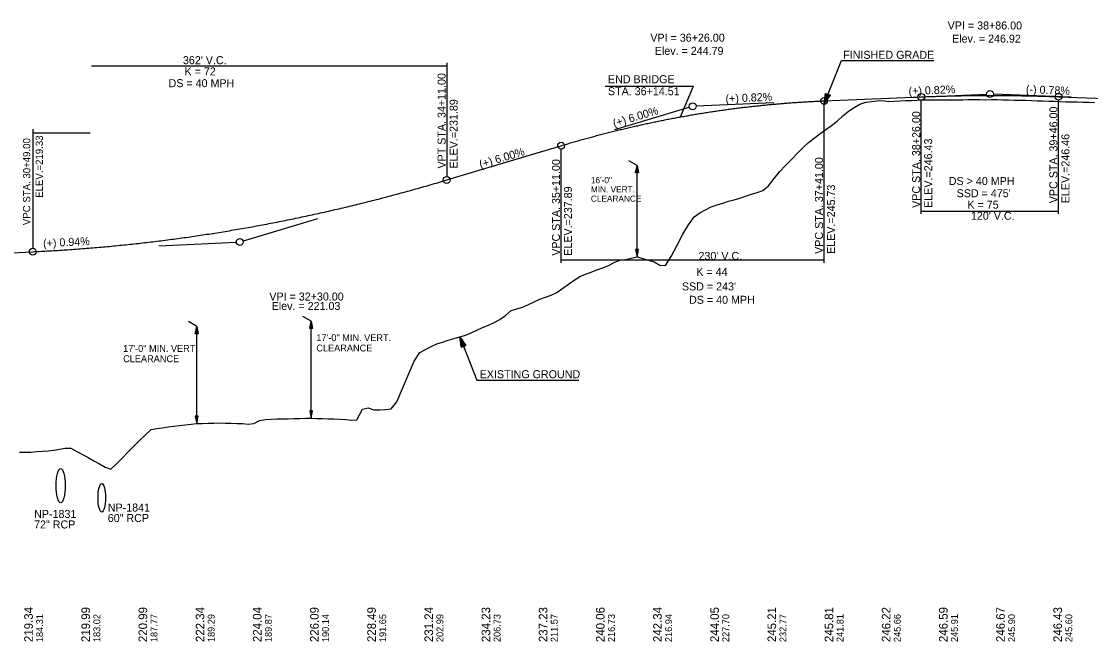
# Model space of a CAD drawing. Extents: x 69 to 2003113, y 512 to 837401.
# Drawn here: x 1925211 to 1926146, y 792668 to 793211 of the extents above; entities that cross this region are included whole.
import ezdxf

# ---------------------------------------------------------------- set-up
doc = ezdxf.new("R2010")
doc.units = 0
for name, color, linetype in [('BR_CENTER LINE BASELINE', 7, 'Continuous'), ('BR_CONCRETE', 7, 'Continuous'), ('BR_GRID DOTS', 7, 'Continuous'), ('BR_GRID LINES', 7, 'Continuous'), ('BR_TEXT', 7, 'Continuous'), ('RD_HC_Points', 7, 'Continuous'), ('RD_PD_ALT1_TrvlWay', 7, 'Continuous'), ('RD_SHT_IplotShp', 7, 'Continuous'), ('RD_XS_PaveShd', 7, 'Continuous')]:
    doc.layers.add(name, color=color, linetype=linetype)

msp = doc.modelspace()

# ---------------------------------------------------------------- linework, layer by layer
at = {"layer": 'BR_CENTER LINE BASELINE'}
for p, q in [((1925987.43, 793144.61), (1926055.37, 793147.4)), ((1926129.32, 793144.77), (1926061.37, 793147.41)), ((1925730.36, 793116.44), (1925795.5, 793135.98)), ((1925869.31, 793139.76), (1925801.37, 793136.96)), ((1925470.37, 793038.45), (1925405.24, 793018.91)), ((1925331.45, 793014.71), (1925399.37, 793017.91))]:
    msp.add_line(p, q, dxfattribs=at)
for centre in [(1926058.37, 793147.53), (1925798.37, 793136.84), (1925402.37, 793018.05)]:
    msp.add_circle(centre, 3, dxfattribs=at)
at = {"layer": 'BR_GRID DOTS'}
for p, q in [((1925272.58, 793172.35), (1925583.37, 793172.35)), ((1925583.37, 793174.85), (1925583.37, 793075.35)), ((1925913.37, 792999.84), (1925913.37, 793138.57)), ((1925998.37, 793042.56), (1925998.37, 793142.06)), ((1926118.37, 793042.56), (1926118.37, 793142.19)), ((1925221.37, 793116.84), (1925221.37, 793012.53)), ((1925221.37, 793113.68), (1925271.52, 793113.68)), ((1925683.37, 792999.84), (1925683.37, 793099.34)), ((1925998.37, 793045.06), (1926118.37, 793045.06)), ((1925683.37, 793002.34), (1925913.37, 793002.34))]:
    msp.add_line(p, q, dxfattribs=at)
for points in [[(1925721.83, 793154.3), (1925799.02, 793154.3)], [(1925787.64, 793127.5), (1925799.02, 793154.3)]]:
    msp.add_lwpolyline(points, dxfattribs=at)
for centre in [(1925913.37, 793141.57), (1925998.37, 793145.06), (1926118.37, 793145.19), (1925683.37, 793102.34), (1925583.37, 793072.35), (1925221.37, 793009.53)]:
    msp.add_circle(centre, 3, dxfattribs=at)
at = {"layer": 'BR_GRID LINES'}
for p, q in [((1925913.37, 793141.57), (1925998.37, 793145.06)), ((1926118.37, 793145.19), (1926343, 793136.46)), ((1925583.37, 793072.35), (1925668.29, 793097.82)), ((1925622.37, 793084.05), (1925672.37, 793099.05)), ((1925672.37, 793099.04), (1925683.37, 793102.34)), ((1925202.37, 793008.64), (1925221.37, 793009.53))]:
    msp.add_line(p, q, dxfattribs=at)
for points in [[(1925998.37, 793145.06), (1926000.77, 793145.16), (1926003.17, 793145.25), (1926005.57, 793145.34), (1926007.97, 793145.42), (1926010.37, 793145.5), (1926012.77, 793145.58), (1926015.17, 793145.66), (1926017.57, 793145.73), (1926019.97, 793145.79), (1926022.37, 793145.85), (1926024.77, 793145.91), (1926027.17, 793145.97), (1926029.57, 793146.02), (1926031.97, 793146.06), (1926034.37, 793146.11), (1926036.77, 793146.15), (1926039.17, 793146.18), (1926041.57, 793146.21), (1926043.97, 793146.24), (1926046.37, 793146.26), (1926048.77, 793146.28), (1926051.17, 793146.3), (1926053.57, 793146.31), (1926055.97, 793146.32), (1926058.37, 793146.33), (1926060.77, 793146.33), (1926063.17, 793146.32), (1926065.57, 793146.32), (1926067.97, 793146.31), (1926070.37, 793146.29), (1926072.77, 793146.27), (1926075.17, 793146.25), (1926077.57, 793146.22), (1926079.97, 793146.19), (1926082.37, 793146.16), (1926084.77, 793146.12), (1926087.17, 793146.08), (1926089.57, 793146.04), (1926091.97, 793145.99), (1926094.37, 793145.93), (1926096.77, 793145.88), (1926099.17, 793145.82), (1926101.57, 793145.75), (1926103.97, 793145.68), (1926106.37, 793145.61), (1926108.77, 793145.53), (1926111.17, 793145.45), (1926113.57, 793145.37), (1926115.97, 793145.28), (1926118.37, 793145.19)], [(1925683.37, 793102.34), (1925687.97, 793103.71), (1925692.57, 793105.06), (1925697.17, 793106.38), (1925701.77, 793107.67), (1925706.37, 793108.95), (1925710.97, 793110.19), (1925715.57, 793111.42), (1925720.17, 793112.62), (1925724.77, 793113.8), (1925729.37, 793114.95), (1925733.97, 793116.08), (1925738.57, 793117.19), (1925743.17, 793118.27), (1925747.77, 793119.33), (1925752.37, 793120.36), (1925756.97, 793121.37), (1925761.57, 793122.36), (1925766.17, 793123.32), (1925770.77, 793124.26), (1925775.37, 793125.18), (1925779.97, 793126.07), (1925784.57, 793126.94), (1925789.17, 793127.78), (1925793.77, 793128.6), (1925798.37, 793129.4), (1925802.97, 793130.17), (1925807.57, 793130.92), (1925812.17, 793131.64), (1925816.77, 793132.35), (1925821.37, 793133.02), (1925825.97, 793133.68), (1925830.57, 793134.31), (1925835.17, 793134.91), (1925839.77, 793135.49), (1925844.37, 793136.05), (1925848.97, 793136.59), (1925853.57, 793137.1), (1925858.17, 793137.58), (1925862.77, 793138.05), (1925867.37, 793138.49), (1925871.97, 793138.9), (1925876.57, 793139.29), (1925881.17, 793139.66), (1925885.77, 793140), (1925890.37, 793140.32), (1925894.97, 793140.62), (1925899.57, 793140.89), (1925904.17, 793141.14), (1925908.77, 793141.37), (1925913.37, 793141.57)], [(1925221.37, 793009.53), (1925228.61, 793009.89), (1925235.85, 793010.29), (1925243.09, 793010.72), (1925250.33, 793011.19), (1925257.57, 793011.69), (1925264.81, 793012.24), (1925272.05, 793012.82), (1925279.29, 793013.43), (1925286.53, 793014.08), (1925293.77, 793014.77), (1925301.01, 793015.5), (1925308.25, 793016.26), (1925315.49, 793017.06), (1925322.73, 793017.89), (1925329.97, 793018.76), (1925337.21, 793019.67), (1925344.45, 793020.62), (1925351.69, 793021.6), (1925358.93, 793022.62), (1925366.17, 793023.67), (1925373.41, 793024.76), (1925380.65, 793025.89), (1925387.89, 793027.05), (1925395.13, 793028.26), (1925402.37, 793029.49), (1925409.61, 793030.77), (1925416.85, 793032.08), (1925424.09, 793033.43), (1925431.33, 793034.81), (1925438.57, 793036.23), (1925445.81, 793037.69), (1925453.05, 793039.19), (1925460.29, 793040.72), (1925467.53, 793042.28), (1925474.77, 793043.89), (1925482.01, 793045.53), (1925489.25, 793047.21), (1925496.49, 793048.92), (1925503.73, 793050.67), (1925510.97, 793052.46), (1925518.21, 793054.28), (1925525.45, 793056.14), (1925532.69, 793058.04), (1925539.93, 793059.97), (1925547.17, 793061.95), (1925554.41, 793063.95), (1925561.65, 793066), (1925568.89, 793068.08), (1925576.13, 793070.19), (1925583.37, 793072.35)]]:
    msp.add_spline(points, degree=3, dxfattribs=at)
at = {"layer": 'BR_TEXT'}
for points in [[(1925924.74, 793123.68), (1925929.74, 793128.32), (1925934.74, 793132.57), (1925939.74, 793135.66), (1925944.74, 793138.72), (1925949.74, 793140.52), (1925954.74, 793141.1), (1925959.74, 793141.51), (1925964.74, 793141.95), (1925969.74, 793140.97), (1925974.74, 793141.38), (1925979.74, 793141.58), (1925984.74, 793141.79), (1925989.74, 793142.01), (1925994.74, 793142.21), (1925999.74, 793142.33), (1926004.74, 793142.38), (1926009.74, 793142.41), (1926014.74, 793142.44), (1926019.74, 793142.48), (1926024.74, 793142.46), (1926029.74, 793142.53), (1926034.74, 793142.51), (1926039.74, 793142.61), (1926044.74, 793142.64), (1926049.74, 793142.62), (1926054.74, 793142.6), (1926059.74, 793142.79), (1926064.74, 793142.62), (1926069.74, 793142.49), (1926074.74, 793142.37), (1926079.74, 793142.25), (1926084.74, 793142.19), (1926089.74, 793142.05), (1926094.74, 793141.88), (1926099.74, 793141.7), (1926104.74, 793141.58), (1926109.74, 793141.41), (1926114.74, 793141.16), (1926119.74, 793141), (1926124.74, 793140.84), (1926129.74, 793140.74), (1926134.74, 793140.68), (1926139.74, 793140.54), (1926144.74, 793140.28), (1926149.74, 793140.21)], [(1925424.74, 792862.63), (1925429.74, 792863.01), (1925434.74, 792863.15), (1925439.74, 792863.26), (1925444.74, 792863.37), (1925449.74, 792863.51), (1925454.74, 792863.66), (1925459.74, 792863.81), (1925464.74, 792863.81), (1925469.74, 792863.69), (1925474.74, 792863.53), (1925479.74, 792863.37), (1925484.74, 792863.2), (1925489.74, 792863.01), (1925494.74, 792862.72), (1925499.74, 792862.21), (1925504.74, 792862.37), (1925509.74, 792871.82), (1925514.74, 792872.78), (1925519.74, 792871.14), (1925524.74, 792871.15), (1925529.74, 792871.54), (1925534.74, 792871.91), (1925539.74, 792878.28), (1925544.74, 792889.84), (1925549.74, 792901.49), (1925554.74, 792913.69), (1925559.74, 792921.23), (1925564.74, 792923.91), (1925569.74, 792926.58), (1925574.74, 792928.99), (1925579.74, 792930.5), (1925584.74, 792932.02), (1925589.74, 792933.55), (1925594.74, 792935.07), (1925599.74, 792936.65), (1925604.74, 792938.68), (1925609.74, 792940.91), (1925614.74, 792943.14), (1925619.74, 792945.37), (1925624.74, 792947.65), (1925629.74, 792950.28), (1925634.74, 792953.8), (1925639.74, 792958.21), (1925644.74, 792959.59), (1925649.74, 792960.99), (1925654.74, 792963.29), (1925659.74, 792965.79), (1925664.74, 792967.96), (1925669.74, 792969.79), (1925674.74, 792971.58), (1925679.74, 792973.96), (1925684.74, 792977.53), (1925689.74, 792981.11), (1925694.74, 792984.71), (1925699.74, 792987.76), (1925704.74, 792989.89), (1925709.74, 792991.77), (1925714.74, 792993.65), (1925719.74, 792995.55), (1925724.74, 792997.44), (1925729.74, 793000.1), (1925734.74, 793002.11), (1925739.74, 793002.68), (1925744.74, 793003.83), (1925749.74, 793004.98), (1925754.74, 793003.73), (1925759.74, 793002.18), (1925764.74, 793000.64), (1925769.74, 792997.73), (1925774.74, 792997.45), (1925779.74, 793005.49), (1925784.74, 793015.15), (1925789.74, 793024.83), (1925794.74, 793033.12), (1925799.74, 793040.15), (1925804.74, 793043.58), (1925809.74, 793046.15), (1925814.74, 793048.7), (1925819.74, 793050.71), (1925824.74, 793052.05), (1925829.74, 793053.71), (1925834.74, 793054.81), (1925839.74, 793056.48), (1925844.74, 793058.17), (1925849.74, 793059.87), (1925854.74, 793061.49), (1925859.74, 793063.02), (1925864.74, 793067.11), (1925869.74, 793073.56), (1925874.74, 793079.63), (1925879.74, 793084.88), (1925884.74, 793090.23), (1925889.74, 793095.53), (1925894.74, 793100.49), (1925899.74, 793105.14), (1925904.74, 793108.95), (1925909.74, 793112.7), (1925914.74, 793116.4), (1925919.74, 793120.07), (1925924.74, 793123.68)], [(1925209.74, 792834.13), (1925214.74, 792834.24), (1925219.74, 792834.19), (1925224.74, 792834.69), (1925229.74, 792834.96), (1925234.74, 792835.28), (1925239.74, 792835.91), (1925244.74, 792836.74), (1925249.74, 792837.58), (1925254.74, 792837.76), (1925259.74, 792834.61), (1925264.74, 792832.08), (1925269.74, 792829.47), (1925274.74, 792826.67), (1925279.74, 792823.77), (1925284.74, 792820.95), (1925289.74, 792819.35), (1925294.74, 792824.22), (1925299.74, 792829.22), (1925304.74, 792834.32), (1925309.74, 792839.51), (1925314.74, 792844.41), (1925319.74, 792849.14), (1925324.74, 792854.06), (1925329.74, 792854.78), (1925334.74, 792855.43), (1925339.74, 792856.19), (1925344.74, 792856.87), (1925349.74, 792857.43), (1925354.74, 792857.98), (1925359.74, 792858.7), (1925364.74, 792859.22), (1925369.74, 792859.27), (1925374.74, 792859.39), (1925379.74, 792859.56), (1925384.74, 792859.66), (1925389.74, 792859.54), (1925394.74, 792859.41), (1925399.74, 792859.31), (1925404.74, 792859.18), (1925409.74, 792858.53), (1925414.74, 792859.11), (1925419.74, 792861.82), (1925424.74, 792862.63)]]:
    msp.add_lwpolyline(points, dxfattribs=at)
at = {"layer": 'RD_PD_ALT1_TrvlWay'}
for p, q in [((1925913.46, 793138.93), (1925928.43, 793176.88)), ((1925928.43, 793176.88), (1926009.21, 793176.88)), ((1925913.46, 793138.93), (1925914.67, 793148.13)), ((1925913.46, 793138.93), (1925914.67, 793148.13)), ((1925916.76, 793147.3), (1925913.46, 793138.93)), ((1925916.76, 793147.3), (1925913.46, 793138.93)), ((1925913.46, 793138.93), (1925918.86, 793146.48)), ((1925913.46, 793138.93), (1925918.86, 793146.48)), ((1925914.67, 793148.13), (1925918.86, 793146.48)), ((1925914.67, 793148.13), (1925918.86, 793146.48)), ((1925749.74, 793084.98), (1925742.55, 793089.13)), ((1925749.74, 793004.98), (1925749.74, 793084.98)), ((1925364.74, 792944.22), (1925357.55, 792948.37)), ((1925464.74, 792948.81), (1925457.55, 792952.96)), ((1925464.74, 792863.81), (1925464.74, 792948.81)), ((1925364.74, 792859.22), (1925364.74, 792944.22)), ((1925594.74, 792935.07), (1925609.7, 792897.11)), ((1925598.04, 792926.7), (1925594.74, 792935.07)), ((1925594.74, 792935.07), (1925600.13, 792927.52)), ((1925594.74, 792935.07), (1925595.95, 792925.87)), ((1925595.95, 792925.87), (1925600.13, 792927.52)), ((1925609.7, 792897.11), (1925698.89, 792897.11))]:
    msp.add_line(p, q, dxfattribs=at)
for points in [[(1925916.66, 793147.22), (1925913.59, 793139.43), (1925916.63, 793147.29), (1925913.66, 793139.82), (1925916.53, 793147.29), (1925913.69, 793140.09), (1925916.42, 793147.32), (1925913.72, 793140.41), (1925916.34, 793147.37), (1925913.79, 793140.91), (1925916.23, 793147.43), (1925913.88, 793141.43), (1925916.11, 793147.44), (1925913.94, 793141.83), (1925916.03, 793147.49), (1925914, 793142.29), (1925915.92, 793147.47), (1925914.05, 793142.68), (1925915.86, 793147.58), (1925914.09, 793143.03), (1925915.73, 793147.59), (1925914.15, 793143.53), (1925915.63, 793147.65), (1925914.26, 793144.12), (1925915.53, 793147.71), (1925914.27, 793144.54), (1925915.43, 793147.75), (1925914.35, 793145.17), (1925915.31, 793147.75), (1925914.45, 793145.67), (1925915.21, 793147.85), (1925914.5, 793146.11), (1925915.11, 793147.85), (1925914.54, 793146.52), (1925915.03, 793147.95), (1925914.62, 793147.01), (1925914.91, 793147.91), (1925914.69, 793147.56), (1925914.8, 793147.92)], [(1925916.66, 793147.22), (1925913.59, 793139.43), (1925916.63, 793147.29), (1925913.66, 793139.82), (1925916.53, 793147.29), (1925913.69, 793140.09), (1925916.42, 793147.32), (1925913.72, 793140.41), (1925916.34, 793147.37), (1925913.79, 793140.91), (1925916.23, 793147.43), (1925913.88, 793141.43), (1925916.11, 793147.44), (1925913.94, 793141.83), (1925916.03, 793147.49), (1925914, 793142.29), (1925915.92, 793147.47), (1925914.05, 793142.68), (1925915.86, 793147.58), (1925914.09, 793143.03), (1925915.73, 793147.59), (1925914.15, 793143.53), (1925915.63, 793147.65), (1925914.26, 793144.12), (1925915.53, 793147.71), (1925914.27, 793144.54), (1925915.43, 793147.75), (1925914.35, 793145.17), (1925915.31, 793147.75), (1925914.45, 793145.67), (1925915.21, 793147.85), (1925914.5, 793146.11), (1925915.11, 793147.85), (1925914.54, 793146.52), (1925915.03, 793147.95), (1925914.62, 793147.01), (1925914.91, 793147.91), (1925914.69, 793147.56), (1925914.8, 793147.92)], [(1925913.74, 793139.45), (1925916.78, 793147.17), (1925913.9, 793139.7), (1925916.89, 793147.13), (1925914.05, 793139.94), (1925916.97, 793147.14), (1925914.24, 793140.15), (1925917.03, 793147.09), (1925914.44, 793140.41), (1925917.13, 793147.08), (1925914.62, 793140.66), (1925917.2, 793147.05), (1925914.83, 793140.96), (1925917.29, 793147.03), (1925915.08, 793141.32), (1925917.4, 793146.97), (1925915.28, 793141.64), (1925917.49, 793146.98), (1925915.51, 793141.97), (1925917.57, 793146.92), (1925915.75, 793142.27), (1925917.65, 793146.89), (1925915.99, 793142.62), (1925917.7, 793146.81), (1925916.31, 793143.08), (1925917.8, 793146.81), (1925916.54, 793143.36), (1925917.89, 793146.82), (1925916.84, 793143.75), (1925917.96, 793146.75), (1925917.08, 793144.16), (1925918.06, 793146.69), (1925917.3, 793144.47), (1925918.14, 793146.6), (1925917.55, 793144.75), (1925918.21, 793146.57), (1925917.83, 793145.22), (1925918.36, 793146.59), (1925918.02, 793145.48), (1925918.5, 793146.54), (1925918.21, 793145.65), (1925918.6, 793146.4), (1925918.72, 793146.45), (1925918.57, 793146.41)], [(1925913.74, 793139.45), (1925916.78, 793147.17), (1925913.9, 793139.7), (1925916.89, 793147.13), (1925914.05, 793139.94), (1925916.97, 793147.14), (1925914.24, 793140.15), (1925917.03, 793147.09), (1925914.44, 793140.41), (1925917.13, 793147.08), (1925914.62, 793140.66), (1925917.2, 793147.05), (1925914.83, 793140.96), (1925917.29, 793147.03), (1925915.08, 793141.32), (1925917.4, 793146.97), (1925915.28, 793141.64), (1925917.49, 793146.98), (1925915.51, 793141.97), (1925917.57, 793146.92), (1925915.75, 793142.27), (1925917.65, 793146.89), (1925915.99, 793142.62), (1925917.7, 793146.81), (1925916.31, 793143.08), (1925917.8, 793146.81), (1925916.54, 793143.36), (1925917.89, 793146.82), (1925916.84, 793143.75), (1925917.96, 793146.75), (1925917.08, 793144.16), (1925918.06, 793146.69), (1925917.3, 793144.47), (1925918.14, 793146.6), (1925917.55, 793144.75), (1925918.21, 793146.57), (1925917.83, 793145.22), (1925918.36, 793146.59), (1925918.02, 793145.48), (1925918.5, 793146.54), (1925918.21, 793145.65), (1925918.6, 793146.4), (1925918.72, 793146.45), (1925918.57, 793146.41)], [(1925597.94, 792926.78), (1925594.86, 792934.57), (1925597.91, 792926.7), (1925594.94, 792934.18), (1925597.81, 792926.7), (1925594.96, 792933.91), (1925597.69, 792926.68), (1925594.99, 792933.58), (1925597.61, 792926.63), (1925595.07, 792933.09), (1925597.5, 792926.56), (1925595.15, 792932.56), (1925597.38, 792926.56), (1925595.21, 792932.17), (1925597.3, 792926.51), (1925595.27, 792931.71), (1925597.2, 792926.52), (1925595.33, 792931.31), (1925597.14, 792926.42), (1925595.36, 792930.97), (1925597, 792926.41), (1925595.42, 792930.47), (1925596.9, 792926.35), (1925595.54, 792929.87), (1925596.81, 792926.29), (1925595.54, 792929.45), (1925596.7, 792926.25), (1925595.63, 792928.83), (1925596.59, 792926.24), (1925595.72, 792928.33), (1925596.48, 792926.14), (1925595.78, 792927.89), (1925596.38, 792926.14), (1925595.82, 792927.48), (1925596.3, 792926.05), (1925595.89, 792926.99), (1925596.19, 792926.09), (1925595.97, 792926.44), (1925596.07, 792926.08)], [(1925595.01, 792934.55), (1925598.06, 792926.82), (1925595.17, 792934.29), (1925598.16, 792926.87), (1925595.33, 792934.05), (1925598.24, 792926.86), (1925595.51, 792933.85), (1925598.31, 792926.9), (1925595.71, 792933.59), (1925598.4, 792926.92), (1925595.89, 792933.34), (1925598.47, 792926.95), (1925596.11, 792933.04), (1925598.56, 792926.96), (1925596.35, 792932.68), (1925598.68, 792927.03), (1925596.56, 792932.36), (1925598.76, 792927.02), (1925596.79, 792932.03), (1925598.84, 792927.07), (1925597.03, 792931.72), (1925598.93, 792927.11), (1925597.26, 792931.38), (1925598.98, 792927.19), (1925597.58, 792930.92), (1925599.08, 792927.19), (1925597.82, 792930.63), (1925599.16, 792927.18), (1925598.11, 792930.25), (1925599.23, 792927.25), (1925598.35, 792929.84), (1925599.33, 792927.31), (1925598.57, 792929.53), (1925599.41, 792927.4), (1925598.82, 792929.25), (1925599.48, 792927.43), (1925599.11, 792928.78), (1925599.63, 792927.4), (1925599.29, 792928.51), (1925599.77, 792927.46), (1925599.48, 792928.35), (1925599.87, 792927.6), (1925599.99, 792927.55), (1925599.84, 792927.59)]]:
    msp.add_lwpolyline(points, dxfattribs=at)
for points in [[(1925748.49, 793078.48), (1925749.74, 793084.98), (1925750.99, 793078.48)], [(1925748.49, 793011.48), (1925749.74, 793004.98), (1925750.99, 793011.48)], [(1925463.49, 792942.31), (1925464.74, 792948.81), (1925465.99, 792942.31)], [(1925363.49, 792937.72), (1925364.74, 792944.22), (1925365.99, 792937.72)], [(1925363.49, 792865.72), (1925364.74, 792859.22), (1925365.99, 792865.72)], [(1925463.49, 792870.31), (1925464.74, 792863.81), (1925465.99, 792870.31)]]:
    msp.add_lwpolyline(points, close=True, dxfattribs=at)
at = {"layer": 'RD_XS_PaveShd'}
for centre, major_axis, ratio in [((1925245.75, 792804.86), (0, 15), 0.27119), ((1925281.67, 792794.17), (0, 12.47), 0.261899)]:
    msp.add_ellipse(centre, major_axis=major_axis, ratio=ratio, dxfattribs=at)

# ---------------------------------------------------------------- texts
at = {"layer": 'BR_CENTER LINE BASELINE'}
for s, rotation, p in [('(+) 0.82%', 2.35299, (1925987.34, 793146.61)), ('(-) 0.78%', 357.77281, (1926089.71, 793148.31)), ('(+) 0.82%', 2.35299, (1925827.26, 793140.03)), ('(+) 6.00%', 16.69845, (1925729.79, 793118.36)), ('(+) 6.00%', 16.69924, (1925612.96, 793082.47)), ('(+) 0.94%', 2.6929, (1925230.53, 793013.49))]:
    msp.add_text(s, height=7, rotation=rotation, dxfattribs=at).set_placement(p)
at = {"layer": 'BR_CONCRETE'}
for s, height, p in [('VPT STA. 34+11.00 ', 7, (1925582.37, 793082.35)), ('ELEV.=231.89', 7, (1925592.87, 793082.35)), ('VPC STA. 39+46.00 ', 7, (1926117.37, 793051.99)), ('VPC STA. 38+26.00 ', 7, (1925997.37, 793047.92)), ('VPC STA. 30+49.00 ', 6.3, (1925219.14, 793032.8)), ('ELEV.=219.33', 6.3, (1925230.17, 793056.72)), ('ELEV.=246.43', 7, (1926007.87, 793047.92)), ('ELEV.=246.46', 7, (1926127.87, 793051.99)), ('VPC STA. 35+11.00 ', 7, (1925682.37, 793006.02)), ('VPC STA. 37+41.00 ', 7, (1925912.37, 793007.64)), ('ELEV.=237.89', 7, (1925692.87, 793006.02)), ('ELEV.=245.73', 7, (1925922.87, 793007.64)), ('184.31', 6, (1925230.37, 792667.91)), ('183.02', 6, (1925280.37, 792667.91)), ('187.77', 6, (1925330.37, 792667.91)), ('189.29', 6, (1925380.37, 792667.91)), ('189.87', 6, (1925430.37, 792667.91)), ('190.14', 6, (1925480.37, 792667.91)), ('191.65', 6, (1925530.37, 792667.91)), ('202.99', 6, (1925580.37, 792667.91)), ('206.73', 6, (1925630.37, 792667.91)), ('211.57', 6, (1925680.37, 792667.91)), ('216.73', 6, (1925730.37, 792667.91)), ('216.94', 6, (1925780.37, 792667.91)), ('227.70', 6, (1925830.37, 792667.91)), ('232.77', 6, (1925880.37, 792667.91)), ('241.81', 6, (1925930.37, 792667.91)), ('245.66', 6, (1925980.37, 792667.91)), ('245.91', 6, (1926030.37, 792667.91)), ('245.90', 6, (1926080.37, 792667.91)), ('245.60', 6, (1926130.37, 792667.91))]:
    msp.add_text(s, height=height, rotation=90, dxfattribs=at).set_placement(p)
at = {"layer": 'BR_GRID DOTS'}
for s, p in [("362' V.C.", (1925352.65, 793173.67)), ('K = 72', (1925354.06, 793163.83)), ('DS = 40 MPH', (1925340.11, 793153.54)), ('DS > 40 MPH', (1926022.4, 793067.92)), ("SSD = 475'", (1926029.24, 793057.22)), ('K = 75', (1926038.68, 793047.19)), ("120' V.C.", (1926041.73, 793037.5)), ("230' V.C.", (1925803.5, 793002.34)), ('K = 44', (1925801.62, 792988.38)), ("SSD = 243'", (1925789.04, 792975.69)), ('DS = 40 MPH', (1925795.26, 792963.96))]:
    msp.add_text(s, height=7, dxfattribs=at).set_placement(p)
at = {"layer": 'RD_HC_Points'}
for s, p in [('219.34', (1925221.37, 792667.91)), ('219.99', (1925271.37, 792667.91)), ('220.99', (1925321.37, 792667.91)), ('222.34', (1925371.37, 792667.91)), ('224.04', (1925421.37, 792667.91)), ('226.09', (1925471.37, 792667.91)), ('228.49', (1925521.37, 792667.91)), ('231.24', (1925571.37, 792667.91)), ('234.23', (1925621.37, 792667.91)), ('237.23', (1925671.37, 792667.91)), ('240.06', (1925721.37, 792667.91)), ('242.34', (1925771.37, 792667.91)), ('244.05', (1925821.37, 792667.91)), ('245.21', (1925871.37, 792667.91)), ('245.81', (1925921.37, 792667.91)), ('246.22', (1925971.37, 792667.91)), ('246.59', (1926021.37, 792667.91)), ('246.67', (1926071.37, 792667.91)), ('246.43', (1926121.37, 792667.91))]:
    msp.add_text(s, height=7.5, rotation=90, dxfattribs=at).set_placement(p)
at = {"layer": 'RD_PD_ALT1_TrvlWay'}
for s, p in [('FINISHED GRADE', (1925930.07, 793178.35)), ('EXISTING GROUND', (1925612.16, 792898.84))]:
    msp.add_text(s, height=7, dxfattribs=at).set_placement(p)
for s, height, p in [('16\'-0" ', 5.4, (1925709.41, 793069.49)), ('MIN. VERT.', 5.4, (1925709.41, 793061.39)), ('CLEARANCE', 5.4, (1925709.41, 793053.29)), ('17\'-0" MIN. VERT.', 6, (1925469.29, 792931.26)), ('17\'-0" MIN. VERT.', 6, (1925300.35, 792921.87)), ('CLEARANCE', 6, (1925469.29, 792922.26)), ('CLEARANCE', 6, (1925300.35, 792912.87))]:
    msp.add_text(s, height=height, rotation=360, dxfattribs=at).set_placement(p)
at = {"layer": 'RD_SHT_IplotShp'}
for s, p in [('VPI = 38+86.00', (1926021.39, 793204.03)), ('VPI = 36+26.00', (1925761.39, 793193.34)), ('Elev. = 246.92', (1926025.28, 793192.53)), ('Elev. = 244.79', (1925765.28, 793181.84)), ('END BRIDGE', (1925724.32, 793157.01)), ('STA. 36+14.51', (1925724.32, 793146.51)), ('VPI = 32+30.00', (1925428.2, 792966.83)), ('Elev. = 221.03', (1925430.24, 792958.57))]:
    msp.add_text(s, height=7, dxfattribs=at).set_placement(p)
at = {"layer": 'RD_XS_PaveShd'}
for s, p in [('NP-1841', (1925286.93, 792782.16)), ('NP-1831', (1925222.52, 792776.54)), ('60" RCP', (1925286.93, 792772.99)), ('72" RCP', (1925222.52, 792767.36))]:
    msp.add_text(s, height=7, dxfattribs=at).set_placement(p)

doc.saveas('drawing.dxf')
